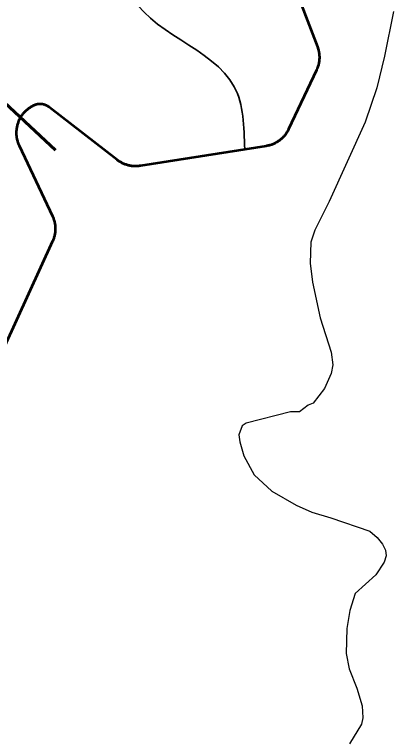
# Model space of a CAD drawing. Extents: x 553962 to 842807, y 8883888 to 9032388.
# Drawn here: x 726065 to 727330, y 8954892 to 8957315 of the extents above; entities that cross this region are included whole.
import ezdxf

# ---------------------------------------------------------------- set-up
doc = ezdxf.new("R2010")
doc.units = 0
doc.header["$LTSCALE"] = 150
for name, color, linetype, lineweight in [('20', 7, 'Continuous', 35), ('24', 7, 'Continuous', 25), ('40', 7, 'Continuous', 60), ('60', 7, 'Continuous', 53)]:
    doc.layers.add(name, color=color, linetype=linetype, lineweight=lineweight)

msp = doc.modelspace()

# ---------------------------------------------------------------- linework, layer by layer
at = {"layer": '20'}
for points in [[(726834.4, 8956864.1), (726905.2, 8956875.3), (726906.5, 8956875.5), (726909.2, 8956876), (726912, 8956876.6), (726914.8, 8956877.3), (726917.5, 8956878), (726920.2, 8956878.8), (726922.9, 8956879.7), (726925.5, 8956880.7), (726928.2, 8956881.8), (726930.8, 8956882.9), (726933.3, 8956884.1), (726935.8, 8956885.4), (726938.3, 8956886.7), (726940.8, 8956888.1), (726943.2, 8956889.6), (726945.6, 8956891.1), (726947.9, 8956892.8), (726950.2, 8956894.4), (726952.4, 8956896.2), (726954.6, 8956898), (726956.7, 8956899.8), (726958.8, 8956901.8), (726960.8, 8956903.8), (726962.7, 8956905.8), (726964.6, 8956907.9), (726966.5, 8956910), (726968.3, 8956912.2), (726970, 8956914.5), (726971.6, 8956916.8), (726973.2, 8956919.1), (726974.7, 8956921.5), (726976.2, 8956923.9), (726977.6, 8956926.4), (726978.9, 8956928.9), (726980.1, 8956931.4), (727073.3, 8957129.2), (727073.8, 8957130.4), (727075, 8957133), (727076, 8957135.6), (727077, 8957138.2), (727077.9, 8957140.9), (727078.8, 8957143.6), (727079.5, 8957146.3), (727080.2, 8957149.1), (727080.8, 8957151.8), (727081.3, 8957154.6), (727081.8, 8957157.4), (727082.2, 8957160.2), (727082.5, 8957163), (727082.7, 8957165.8), (727082.8, 8957168.7), (727082.8, 8957171.5), (727082.8, 8957174.3), (727082.7, 8957177.2), (727082.5, 8957180), (727082.2, 8957182.8), (727081.9, 8957185.6), (727081.5, 8957188.4), (727081, 8957191.2), (727080.4, 8957193.9), (727079.7, 8957196.7), (727079, 8957199.4), (727078.2, 8957202.1), (727077.2, 8957204.8), (727076.3, 8957207.5), (726989.8, 8957434.4)], [(726429.6, 8956816.1), (726427, 8956817.3), (726424.5, 8956818.5), (726422, 8956819.8), (726419.5, 8956821.2), (726417.1, 8956822.6), (726414.7, 8956824.1), (726412.3, 8956825.7), (726410, 8956827.4), (726408.1, 8956828.8), (726180.7, 8957005.1), (726179.1, 8957006.3), (726177.4, 8957007.5), (726175.7, 8957008.5), (726174, 8957009.5), (726172.2, 8957010.4), (726170.4, 8957011.3), (726168.5, 8957012.1), (726166.7, 8957012.8), (726164.8, 8957013.4), (726162.8, 8957014), (726160.9, 8957014.4), (726158.9, 8957014.8), (726157, 8957015.1), (726155, 8957015.4), (726153, 8957015.5), (726151, 8957015.6), (726149, 8957015.6), (726147, 8957015.5), (726145, 8957015.4), (726143, 8957015.1), (726141, 8957014.8), (726139.1, 8957014.4), (726137.1, 8957013.9), (726135.2, 8957013.4), (726133.3, 8957012.8), (726131.5, 8957012), (726129.6, 8957011.3), (726127.8, 8957010.4), (726126, 8957009.5), (726125.2, 8957009), (726120.9, 8957006.5), (726118.4, 8957005.1), (726116, 8957003.6), (726113.7, 8957002), (726111.4, 8957000.4), (726109.1, 8956998.7), (726106.9, 8956996.9), (726104.8, 8956995.1), (726102.7, 8956993.2), (726100.6, 8956991.2), (726098.6, 8956989.2), (726096.7, 8956987.2), (726094.8, 8956985.1), (726093, 8956982.9), (726091.2, 8956980.7), (726089.5, 8956978.4), (726087.9, 8956976.1), (726086.3, 8956973.7), (726084.8, 8956971.3), (726083.4, 8956968.9), (726082.1, 8956966.4), (726080.8, 8956963.9), (726079.6, 8956961.3), (726078.4, 8956958.8), (726077.4, 8956956.1), (726076.4, 8956953.5), (726075.5, 8956950.8), (726074.6, 8956948.1), (726073.8, 8956945.4), (726073.2, 8956942.6), (726072.6, 8956939.9), (726072, 8956937.1), (726071.6, 8956934.3), (726071.2, 8956931.5), (726070.9, 8956928.7), (726070.7, 8956925.9), (726070.6, 8956923), (726070.5, 8956920.2), (726070.5, 8956917.4), (726070.6, 8956914.6), (726070.8, 8956911.7), (726071.1, 8956908.9), (726071.4, 8956906.1), (726071.8, 8956903.3), (726072.4, 8956900.5), (726072.9, 8956897.8), (726073.6, 8956895), (726074.3, 8956892.3), (726075.2, 8956889.6), (726076, 8956886.9), (726077, 8956884.2), (726078.1, 8956881.6), (726079.2, 8956879), (726080.1, 8956877.1), (726191.2, 8956641.3), (726192.4, 8956638.7), (726193.5, 8956636.1), (726194.5, 8956633.5), (726195.5, 8956630.8), (726196.3, 8956628.1)], [(726833.2, 8956863.9), (726485, 8956809.1), (726482.2, 8956808.7), (726479.4, 8956808.3), (726476.5, 8956808.1), (726473.7, 8956807.9), (726470.9, 8956807.8), (726468.1, 8956807.8), (726465.2, 8956807.9), (726462.4, 8956808.1), (726459.6, 8956808.3), (726456.8, 8956808.6), (726454, 8956809), (726451.2, 8956809.5), (726448.4, 8956810.1), (726445.7, 8956810.7), (726442.9, 8956811.4), (726440.2, 8956812.2), (726437.5, 8956813.1), (726434.8, 8956814), (726432.2, 8956815), (726429.6, 8956816.1)], [(726196.3, 8956628.1), (726197.2, 8956625.4), (726197.9, 8956622.7), (726198.5, 8956619.9), (726199.1, 8956617.2), (726199.6, 8956614.4), (726200, 8956611.6), (726200.3, 8956608.8), (726200.5, 8956606), (726200.7, 8956603.1), (726200.8, 8956600.3), (726200.8, 8956597.5), (726200.7, 8956594.6), (726200.6, 8956591.8), (726200.3, 8956589), (726200, 8956586.2), (726199.6, 8956583.4), (726199.2, 8956580.6), (726198.6, 8956577.8), (726198, 8956575.1), (726197.3, 8956572.3), (726196.5, 8956569.6), (726195.6, 8956566.9), (726194.7, 8956564.2), (726193.7, 8956561.6), (726192.6, 8956559), (726191.8, 8956557.1), (726064.8, 8956279.2)]]:
    msp.add_lwpolyline(points, dxfattribs=at)
for points in [[(724602, 8957067.8), (724592.9, 8957252.5), (724826.7, 8957821.9), (724876.1, 8957949.1), (724862, 8958168.1), (725299.7, 8958627.3), (725469.1, 8958881.6), (725426.8, 8959277.2), (725193.8, 8959404.3), (725497.3, 8959910.9), (725758.2, 8960713.7), (725934.9, 8960284.4), (726107.3, 8959779.4), (726010.6, 8959041.4), (725827.6, 8958433.2), (726145.7, 8957921.7), (726407.5, 8957606.1), (726448.5, 8957391.4), (726798.7, 8957073.2), (726833.4, 8956864.9)], [(725732.6, 8960736.6), (725758.2, 8960713.7), (725934.9, 8960284.4), (726107.3, 8959779.4), (726010.6, 8959041.4), (725827.6, 8958433.2), (726145.7, 8957921.7), (726407.5, 8957606.1), (726448.5, 8957391.4), (726798.7, 8957073.2), (726833.4, 8956864.9)], [(725732.6, 8960736.6), (725758.2, 8960713.7), (725934.9, 8960284.4), (726107.3, 8959779.4), (726010.6, 8959041.4), (725827.6, 8958433.2), (726145.7, 8957921.7), (726407.5, 8957606.1), (726448.5, 8957391.4), (726798.7, 8957073.2), (726833.4, 8956864.9)]]:
    msp.add_spline(points, degree=3, dxfattribs=at)
at = {"layer": '24'}
for points in [[(727330.4, 8957324.7), (727300.9, 8957176.3), (727274.3, 8957069.5), (727235.3, 8956955.2), (727115.7, 8956689.6), (727067.7, 8956593.8), (727054.2, 8956553.9), (727051.8, 8956483.4), (727060.3, 8956419.9), (727085.9, 8956300.9), (727122.2, 8956185.9), (727127.8, 8956143.5), (727122.6, 8956114.6), (727099.9, 8956065), (727062.7, 8956016.1), (727045.7, 8956009.6), (727016.4, 8955987.1), (726986.5, 8955986.3)], [(726986.5, 8955986.3), (726837.9, 8955949.1), (726825, 8955939.5), (726814.2, 8955910.4), (726817.4, 8955886), (726830.9, 8955839.7), (726865, 8955775.8), (726924.5, 8955721.1), (727005.9, 8955674.6), (727058.1, 8955650.9), (727121.6, 8955633), (727251.3, 8955588.1), (727276.1, 8955567.3), (727294, 8955544.8), (727304.2, 8955524), (727306.2, 8955505.6), (727299.8, 8955484.5), (727272, 8955441.5), (727202.3, 8955379.6), (727184.6, 8955322.6), (727174.2, 8955263.1), (727172.7, 8955178.9), (727182, 8955127.6), (727208.5, 8955063.5), (727226.3, 8955004), (727227.9, 8954963.8), (727223.9, 8954942.9), (727183.3, 8954876.5)]]:
    msp.add_lwpolyline(points, dxfattribs=at)
at = {"layer": '40'}
msp.add_line((725982.2, 8957066.5), (726201.7, 8956862), dxfattribs=at)
at = {"layer": '60'}
for points in [[(726989.8, 8957434.4), (727076.3, 8957207.5), (727077.2, 8957204.8), (727078.2, 8957202.1), (727079, 8957199.4), (727079.7, 8957196.7), (727080.4, 8957193.9), (727081, 8957191.2), (727081.5, 8957188.4), (727081.9, 8957185.6), (727082.2, 8957182.8), (727082.5, 8957180), (727082.7, 8957177.2), (727082.8, 8957174.3), (727082.8, 8957171.5), (727082.8, 8957168.7), (727082.7, 8957165.8), (727082.5, 8957163), (727082.2, 8957160.2), (727081.8, 8957157.4), (727081.3, 8957154.6), (727080.8, 8957151.8), (727080.2, 8957149.1), (727079.5, 8957146.3), (727078.8, 8957143.6), (727077.9, 8957140.9), (727077, 8957138.2), (727076, 8957135.6), (727075, 8957133), (727073.8, 8957130.4), (727073.3, 8957129.2), (726980.1, 8956931.4), (726978.9, 8956928.9), (726977.6, 8956926.4), (726976.2, 8956923.9), (726974.7, 8956921.5), (726973.2, 8956919.1), (726971.6, 8956916.8), (726970, 8956914.5), (726968.3, 8956912.2), (726966.5, 8956910), (726964.6, 8956907.9), (726962.7, 8956905.8), (726960.8, 8956903.8), (726958.8, 8956901.8), (726956.7, 8956899.8), (726954.6, 8956898), (726952.4, 8956896.2), (726950.2, 8956894.4), (726947.9, 8956892.8), (726945.6, 8956891.1), (726943.2, 8956889.6), (726940.8, 8956888.1), (726938.3, 8956886.7), (726935.8, 8956885.4), (726933.3, 8956884.1), (726930.8, 8956882.9), (726928.2, 8956881.8), (726925.5, 8956880.7), (726922.9, 8956879.7), (726920.2, 8956878.8), (726917.5, 8956878), (726914.8, 8956877.3), (726912, 8956876.6), (726909.2, 8956876), (726906.5, 8956875.5), (726905.2, 8956875.3), (726485, 8956809.1), (726482.2, 8956808.7), (726479.4, 8956808.3), (726476.5, 8956808.1), (726473.7, 8956807.9), (726470.9, 8956807.8), (726468.1, 8956807.8), (726465.2, 8956807.9), (726462.4, 8956808.1), (726459.6, 8956808.3), (726456.8, 8956808.6), (726454, 8956809), (726451.2, 8956809.5), (726448.4, 8956810.1), (726445.7, 8956810.7), (726442.9, 8956811.4), (726440.2, 8956812.2), (726437.5, 8956813.1), (726434.8, 8956814), (726432.2, 8956815), (726429.6, 8956816.1)], [(726429.6, 8956816.1), (726427, 8956817.3), (726424.5, 8956818.5), (726422, 8956819.8), (726419.5, 8956821.2), (726417.1, 8956822.6), (726414.7, 8956824.1), (726412.3, 8956825.7), (726410, 8956827.4), (726408.1, 8956828.8), (726180.7, 8957005.1), (726179.1, 8957006.3), (726177.4, 8957007.5), (726175.7, 8957008.5), (726174, 8957009.5), (726172.2, 8957010.4), (726170.4, 8957011.3), (726168.5, 8957012.1), (726166.7, 8957012.8), (726164.8, 8957013.4), (726162.8, 8957014), (726160.9, 8957014.4), (726158.9, 8957014.8), (726157, 8957015.1), (726155, 8957015.4), (726153, 8957015.5), (726151, 8957015.6), (726149, 8957015.6), (726147, 8957015.5), (726145, 8957015.4), (726143, 8957015.1), (726141, 8957014.8), (726139.1, 8957014.4), (726137.1, 8957013.9), (726135.2, 8957013.4), (726133.3, 8957012.8), (726131.5, 8957012), (726129.6, 8957011.3), (726127.8, 8957010.4), (726126, 8957009.5), (726125.2, 8957009), (726120.9, 8957006.5), (726118.4, 8957005.1), (726116, 8957003.6), (726113.7, 8957002), (726111.4, 8957000.4), (726109.1, 8956998.7), (726106.9, 8956996.9), (726104.8, 8956995.1), (726102.7, 8956993.2), (726100.6, 8956991.2), (726098.6, 8956989.2), (726096.7, 8956987.2), (726094.8, 8956985.1), (726093, 8956982.9), (726091.2, 8956980.7), (726089.5, 8956978.4), (726087.9, 8956976.1), (726086.3, 8956973.7), (726084.8, 8956971.3), (726083.4, 8956968.9), (726082.1, 8956966.4), (726080.8, 8956963.9), (726079.6, 8956961.3), (726078.4, 8956958.8), (726077.4, 8956956.1), (726076.4, 8956953.5), (726075.5, 8956950.8), (726074.6, 8956948.1), (726073.8, 8956945.4), (726073.2, 8956942.6), (726072.6, 8956939.9), (726072, 8956937.1), (726071.6, 8956934.3), (726071.2, 8956931.5), (726070.9, 8956928.7), (726070.7, 8956925.9), (726070.6, 8956923), (726070.5, 8956920.2), (726070.5, 8956917.4), (726070.6, 8956914.6), (726070.8, 8956911.7), (726071.1, 8956908.9), (726071.4, 8956906.1), (726071.8, 8956903.3), (726072.4, 8956900.5), (726072.9, 8956897.8), (726073.6, 8956895), (726074.3, 8956892.3), (726075.2, 8956889.6), (726076, 8956886.9), (726077, 8956884.2), (726078.1, 8956881.6), (726079.2, 8956879), (726080.1, 8956877.1), (726191.2, 8956641.3), (726192.4, 8956638.7), (726193.5, 8956636.1), (726194.5, 8956633.5), (726195.5, 8956630.8), (726196.3, 8956628.1)], [(726196.3, 8956628.1), (726197.2, 8956625.4), (726197.9, 8956622.7), (726198.5, 8956619.9), (726199.1, 8956617.2), (726199.6, 8956614.4), (726200, 8956611.6), (726200.3, 8956608.8), (726200.5, 8956606), (726200.7, 8956603.1), (726200.8, 8956600.3), (726200.8, 8956597.5), (726200.7, 8956594.6), (726200.6, 8956591.8), (726200.3, 8956589), (726200, 8956586.2), (726199.6, 8956583.4), (726199.2, 8956580.6), (726198.6, 8956577.8), (726198, 8956575.1), (726197.3, 8956572.3), (726196.5, 8956569.6), (726195.6, 8956566.9), (726194.7, 8956564.2), (726193.7, 8956561.6), (726192.6, 8956559), (726191.8, 8956557.1), (725875.8, 8955865.3)]]:
    msp.add_lwpolyline(points, dxfattribs=at)

doc.saveas('drawing.dxf')
